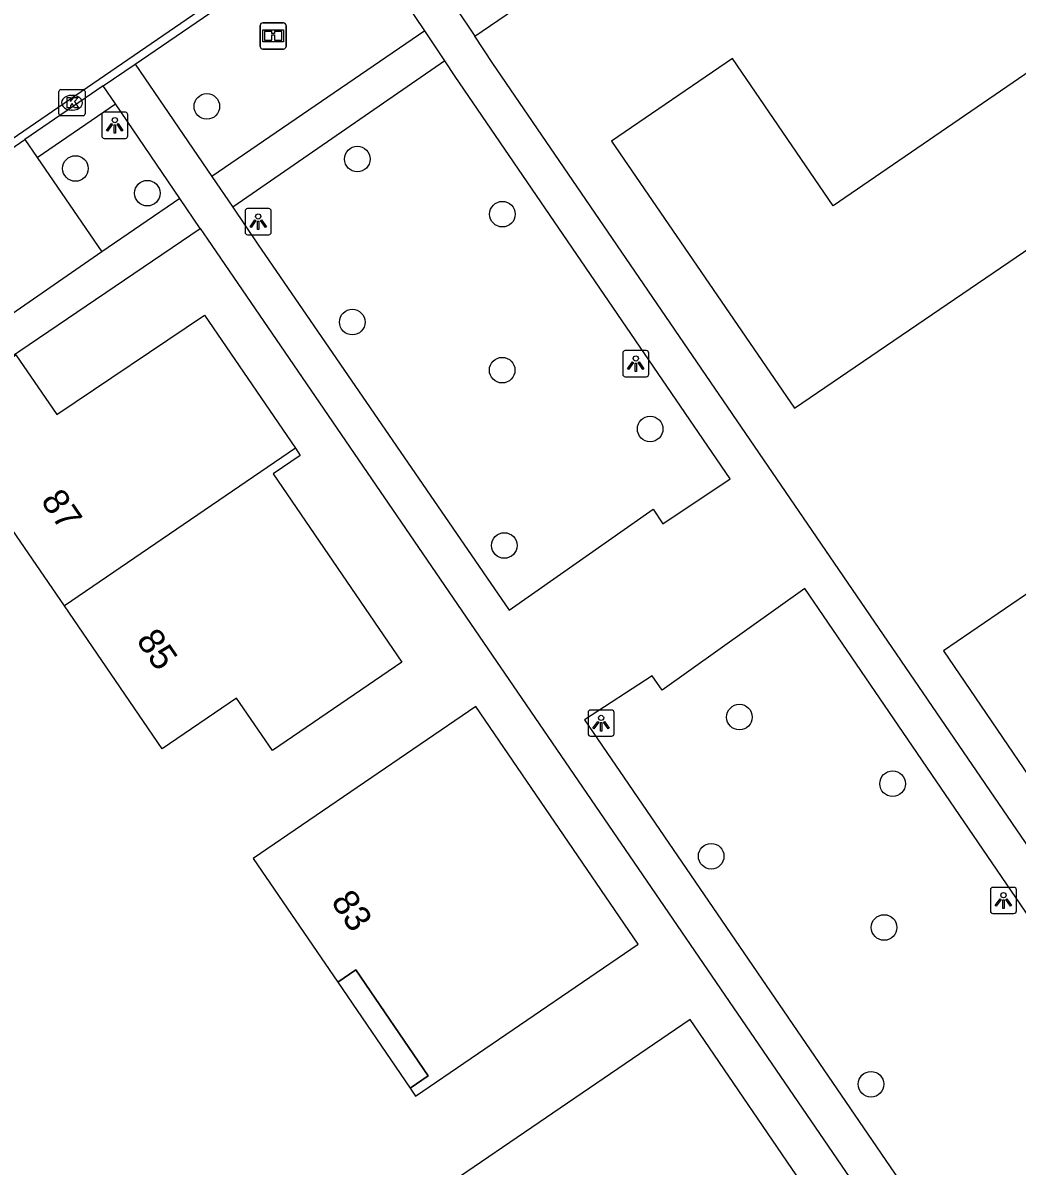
# Model space of a CAD drawing. Extents: x 155275 to 156263, y 382654 to 383635.
# Drawn here: x 155650.25 to 155688.24, y 383396.34 to 383440.05 of the extents above; entities that cross this region are included whole.
import ezdxf

# ---------------------------------------------------------------- set-up
doc = ezdxf.new("R2010")
doc.units = 0
for name, color, linetype in [('IMGEO_Boom', 7, 'Continuous'), ('IMGEO_Informatiebord', 7, 'Continuous'), ('IMGEO_Kolk', 7, 'Continuous'), ('IMGEO_Lichtpunt', 7, 'Continuous'), ('IMGEO_Pand', 7, 'Continuous'), ('IMGEO_Pand_nummerreeks', 7, 'Continuous'), ('IMGEO_Pand_overbouw', 7, 'Continuous'), ('IMGEO_Parkeervlak_open', 7, 'Continuous'), ('IMGEO_Rijbaan_lokaal_open', 7, 'Continuous'), ('IMGEO_Voetpad_open', 7, 'Continuous')]:
    doc.layers.add(name, color=color, linetype=linetype)

msp = doc.modelspace()

# ---------------------------------------------------------------- linework, layer by layer
at = {"layer": 'IMGEO_Boom'}
for centre in [(155657.28, 383436.854), (155663.029, 383434.841), (155652.258, 383434.481), (155655.004, 383433.537), (155668.574, 383432.733), (155662.836, 383428.609), (155668.566, 383426.77), (155674.22, 383424.522), (155668.647, 383420.068), (155677.633, 383413.507), (155683.485, 383410.961), (155676.553, 383408.188), (155683.161, 383405.464), (155682.661, 383399.471)]:
    msp.add_circle(centre, 0.489, dxfattribs=at)
at = {"layer": 'IMGEO_Informatiebord'}
for p, q in [((155659.416, 383440.048), (155660.206, 383440.048)), ((155660.206, 383440.048), (155659.416, 383440.048)), ((155659.316, 383439.148), (155659.316, 383439.948)), ((155659.316, 383439.948), (155659.316, 383439.148)), ((155660.306, 383439.948), (155660.306, 383439.148)), ((155660.306, 383439.148), (155660.306, 383439.948)), ((155660.206, 383439.048), (155659.416, 383439.048)), ((155659.416, 383439.048), (155660.206, 383439.048))]:
    msp.add_line(p, q, dxfattribs=at)
for points in [[(155659.417, 383439.78), (155660.205, 383439.78), (155660.205, 383439.316), (155659.417, 383439.316), (155659.417, 383439.78)], [(155659.482, 383439.715), (155659.482, 383439.381), (155659.757, 383439.381), (155659.758, 383439.594), (155659.862, 383439.595), (155659.863, 383439.381), (155660.14, 383439.381), (155660.14, 383439.715), (155659.864, 383439.715), (155659.864, 383439.635), (155659.758, 383439.635), (155659.758, 383439.715), (155659.482, 383439.715)]]:
    msp.add_lwpolyline(points, dxfattribs=at)
for centre, start, end in [((155659.416, 383439.948), 90, 180), ((155659.416, 383439.948), 90, 180), ((155660.206, 383439.948), 0, 90), ((155660.206, 383439.948), 360, 90), ((155659.416, 383439.148), 180, 270), ((155659.416, 383439.148), 180, 270), ((155660.206, 383439.148), 270, 0), ((155660.206, 383439.148), 270, 0)]:
    msp.add_arc(centre, 0.1, start, end, dxfattribs=at)
at = {"layer": 'IMGEO_Kolk'}
for p, q in [((155651.625, 383436.569), (155651.625, 383437.421)), ((155651.7, 383437.495), (155652.552, 383437.495)), ((155652.626, 383437.421), (155652.626, 383436.569)), ((155652.113, 383437.275), (155652.138, 383437.275)), ((155652.552, 383436.495), (155651.7, 383436.495)), ((155652.136, 383436.715), (155652.111, 383436.715))]:
    msp.add_line(p, q, dxfattribs=at)
for points in [[(155651.625, 383436.569), (155651.625, 383437.421)], [(155651.7, 383437.495), (155652.552, 383437.495)], [(155652.626, 383437.421), (155652.626, 383436.569)], [(155651.946, 383437.195), (155652.069, 383437.195), (155652.069, 383437.044), (155652.199, 383437.195), (155652.363, 383437.195), (155652.217, 383437.044), (155652.37, 383436.795), (155652.218, 383436.795), (155652.133, 383436.959), (155652.069, 383436.892), (155652.069, 383436.795), (155651.946, 383436.795), (155651.946, 383437.195)], [(155652.552, 383436.495), (155651.7, 383436.495)]]:
    msp.add_lwpolyline(points, dxfattribs=at)
for centre, start, end in [((155651.702, 383437.419), 91.552, 178.448), ((155651.702, 383437.419), 91.552, 178.448), ((155652.55, 383437.419), 1.552, 88.448), ((155652.55, 383437.419), 1.552, 88.448), ((155651.702, 383436.571), 181.552, 268.448), ((155651.702, 383436.571), 181.552, 268.448), ((155652.55, 383436.571), 271.552, 358.448), ((155652.55, 383436.571), 271.552, 358.448)]:
    msp.add_arc(centre, 0.0765, start, end, dxfattribs=at)
for centre, major_axis, ratio, start_param, end_param in [((155652.112, 383436.995), (-0.387, 0.002), 0.722429, 4.712389, 7.853982), ((155652.137, 383436.995), (-0.39, 0.002), 0.717154, 1.570796, 4.712389)]:
    msp.add_ellipse(centre, major_axis=major_axis, ratio=ratio, start_param=start_param, end_param=end_param, dxfattribs=at)
at = {"layer": 'IMGEO_Lichtpunt'}
for p, q in [((155653.264, 383436.533), (155653.264, 383435.726)), ((155653.264, 383436.533), (155653.264, 383435.726)), ((155654.166, 383436.628), (155653.358, 383436.628)), ((155654.166, 383436.628), (155653.358, 383436.628)), ((155654.26, 383435.726), (155654.26, 383436.533)), ((155654.26, 383435.726), (155654.26, 383436.533)), ((155653.358, 383435.632), (155654.166, 383435.632)), ((155653.358, 383435.632), (155654.166, 383435.632)), ((155658.743, 383432.85), (155658.743, 383432.043)), ((155658.743, 383432.85), (155658.743, 383432.043)), ((155659.645, 383432.945), (155658.837, 383432.945)), ((155659.645, 383432.945), (155658.837, 383432.945)), ((155659.739, 383432.043), (155659.739, 383432.85)), ((155659.739, 383432.043), (155659.739, 383432.85)), ((155658.837, 383431.949), (155659.645, 383431.949)), ((155658.837, 383431.949), (155659.645, 383431.949)), ((155673.172, 383427.421), (155673.172, 383426.614)), ((155673.172, 383427.421), (155673.172, 383426.614)), ((155674.074, 383427.516), (155673.266, 383427.516)), ((155674.074, 383427.516), (155673.266, 383427.516)), ((155674.168, 383426.614), (155674.168, 383427.421)), ((155674.168, 383426.614), (155674.168, 383427.421)), ((155673.266, 383426.52), (155674.074, 383426.52)), ((155673.266, 383426.52), (155674.074, 383426.52)), ((155672.75, 383413.775), (155671.942, 383413.775)), ((155672.75, 383413.775), (155671.942, 383413.775)), ((155671.848, 383413.68), (155671.848, 383412.873)), ((155671.848, 383413.68), (155671.848, 383412.873)), ((155672.844, 383412.873), (155672.844, 383413.68)), ((155672.844, 383412.873), (155672.844, 383413.68)), ((155671.942, 383412.779), (155672.75, 383412.779)), ((155671.942, 383412.779), (155672.75, 383412.779)), ((155687.221, 383406.901), (155687.221, 383406.094)), ((155687.221, 383406.901), (155687.221, 383406.094)), ((155688.123, 383406.996), (155687.315, 383406.996)), ((155688.123, 383406.996), (155687.315, 383406.996)), ((155688.217, 383406.094), (155688.217, 383406.901)), ((155688.217, 383406.094), (155688.217, 383406.901)), ((155687.315, 383406), (155688.123, 383406)), ((155687.315, 383406), (155688.123, 383406))]:
    msp.add_line(p, q, dxfattribs=at)
for points in [[(155653.638, 383436.197), (155653.677, 383436.169), (155653.489, 383435.907), (155653.451, 383435.934), (155653.638, 383436.197)], [(155653.74, 383436.149), (155653.787, 383436.149), (155653.787, 383435.827), (155653.74, 383435.827), (155653.74, 383436.149)], [(155653.85, 383436.169), (155653.888, 383436.196), (155654.075, 383435.934), (155654.036, 383435.906), (155653.85, 383436.169)], [(155659.117, 383432.514), (155659.156, 383432.486), (155658.968, 383432.224), (155658.93, 383432.251), (155659.117, 383432.514)], [(155659.219, 383432.466), (155659.266, 383432.466), (155659.266, 383432.144), (155659.219, 383432.144), (155659.219, 383432.466)], [(155659.329, 383432.486), (155659.367, 383432.513), (155659.554, 383432.251), (155659.515, 383432.223), (155659.329, 383432.486)], [(155673.546, 383427.085), (155673.585, 383427.057), (155673.397, 383426.795), (155673.359, 383426.822), (155673.546, 383427.085)], [(155673.648, 383427.037), (155673.695, 383427.037), (155673.695, 383426.715), (155673.648, 383426.715), (155673.648, 383427.037)], [(155673.758, 383427.057), (155673.796, 383427.084), (155673.983, 383426.822), (155673.944, 383426.794), (155673.758, 383427.057)], [(155672.222, 383413.344), (155672.261, 383413.316), (155672.073, 383413.054), (155672.035, 383413.081), (155672.222, 383413.344)], [(155672.434, 383413.316), (155672.472, 383413.343), (155672.659, 383413.081), (155672.62, 383413.053), (155672.434, 383413.316)], [(155672.324, 383413.296), (155672.371, 383413.296), (155672.371, 383412.974), (155672.324, 383412.974), (155672.324, 383413.296)], [(155687.595, 383406.565), (155687.634, 383406.537), (155687.446, 383406.275), (155687.408, 383406.302), (155687.595, 383406.565)], [(155687.697, 383406.517), (155687.744, 383406.517), (155687.744, 383406.195), (155687.697, 383406.195), (155687.697, 383406.517)], [(155687.807, 383406.537), (155687.845, 383406.564), (155688.032, 383406.302), (155687.993, 383406.274), (155687.807, 383406.537)]]:
    msp.add_lwpolyline(points, dxfattribs=at)
for centre in [(155653.763, 383436.331), (155659.242, 383432.648), (155673.671, 383427.219), (155672.347, 383413.478), (155687.72, 383406.699)]:
    msp.add_circle(centre, 0.0994, dxfattribs=at)
for centre, start, end in [((155653.358, 383436.533), 90, 180), ((155653.358, 383436.533), 90, 180), ((155654.166, 383436.533), 0, 90), ((155654.166, 383436.533), 0, 90), ((155653.358, 383435.726), 180, 270), ((155653.358, 383435.726), 180, 270), ((155654.166, 383435.726), 270, 0), ((155654.166, 383435.726), 270, 360), ((155658.837, 383432.85), 90, 180), ((155658.837, 383432.85), 90, 180), ((155659.645, 383432.85), 0, 90), ((155659.645, 383432.85), 0, 90), ((155658.837, 383432.043), 180, 270), ((155658.837, 383432.043), 180, 270), ((155659.645, 383432.043), 270, 0), ((155659.645, 383432.043), 270, 360), ((155673.266, 383427.421), 90, 180), ((155673.266, 383427.421), 90, 180), ((155674.074, 383427.421), 0, 90), ((155674.074, 383427.421), 0, 90), ((155673.266, 383426.614), 180, 270), ((155673.266, 383426.614), 180, 270), ((155674.074, 383426.614), 270, 0), ((155674.074, 383426.614), 270, 360), ((155671.942, 383413.68), 90, 180), ((155671.942, 383413.68), 90, 180), ((155672.75, 383413.68), 0, 90), ((155672.75, 383413.68), 0, 90), ((155671.942, 383412.873), 180, 270), ((155671.942, 383412.873), 180, 270), ((155672.75, 383412.873), 270, 0), ((155672.75, 383412.873), 270, 360), ((155687.315, 383406.901), 90, 180), ((155687.315, 383406.901), 90, 180), ((155688.123, 383406.901), 0, 90), ((155688.123, 383406.901), 0, 90), ((155687.315, 383406.094), 180, 270), ((155687.315, 383406.094), 180, 270), ((155688.123, 383406.094), 270, 0), ((155688.123, 383406.094), 270, 360)]:
    msp.add_arc(centre, 0.0946, start, end, dxfattribs=at)
at = {"layer": 'IMGEO_Pand'}
for points in [[(155697.156, 383442.397), (155693.23, 383439.71), (155692.487, 383440.78), (155692.1, 383440.515), (155689.226, 383438.545), (155681.21, 383433.051), (155677.369, 383438.682), (155672.745, 383435.523), (155679.736, 383425.316), (155699.592, 383438.854), (155697.156, 383442.397)], [(155651.839, 383417.758), (155649.396, 383421.329), (155646.571, 383419.417), (155643.961, 383423.23), (155649.985, 383427.353), (155651.544, 383425.076), (155657.196, 383428.869), (155660.665, 383423.782)], [(155697.78, 383427.86), (155693.811, 383425.078), (155695.35, 383422.822), (155685.435, 383416.043), (155688.912, 383410.928), (155702.862, 383420.429), (155697.78, 383427.86)], [(155660.665, 383423.782), (155660.852, 383423.507), (155659.82, 383422.803), (155664.727, 383415.607), (155659.785, 383412.236), (155658.413, 383414.231), (155655.578, 383412.294), (155651.839, 383417.758)], [(155660.665, 383423.782), (155651.839, 383417.758)], [(155659.053, 383408.1), (155662.279, 383403.377), (155662.968, 383403.848), (155665.736, 383399.795), (155665.047, 383399.324), (155665.255, 383399.019), (155673.759, 383404.826), (155667.557, 383413.907), (155659.053, 383408.1)], [(155675.749, 383401.941), (155660.887, 383391.796), (155664.262, 383386.851), (155672.109, 383392.206), (155673.358, 383390.385), (155680.373, 383395.166), (155675.749, 383401.941)]]:
    msp.add_lwpolyline(points, dxfattribs=at)
at = {"layer": 'IMGEO_Pand_overbouw'}
msp.add_lwpolyline([(155662.279, 383403.377), (155665.047, 383399.324), (155665.736, 383399.795), (155662.968, 383403.848)], close=True, dxfattribs=at)
at = {"layer": 'IMGEO_Parkeervlak_open'}
msp.add_lwpolyline([(155650.792, 383434.904), (155653.267, 383431.289)], dxfattribs=at)
at = {"layer": 'IMGEO_Rijbaan_lokaal_open'}
for points in [[(155721.44, 383484.524), (155696.637, 383467.612), (155658.271, 383441.395), (155603.126, 383403.562)], [(155654.542, 383438.474), (155658.439, 383441.147), (155662.707, 383444.065)], [(155653.319, 383437.636), (155654.542, 383438.474)], [(155653.319, 383437.636), (155650.327, 383435.584)], [(155646.233, 383432.776), (155650.327, 383435.584)]]:
    msp.add_lwpolyline(points, dxfattribs=at)
at = {"layer": 'IMGEO_Voetpad_open'}
for points in [[(155667.515, 383439.536), (155686.888, 383452.74), (155689.573, 383454.56)], [(155665.605, 383439.742), (155662.707, 383444.065)], [(155666.824, 383440.579), (155667.515, 383439.536)], [(155665.605, 383439.742), (155657.468, 383434.175)], [(155666.371, 383438.6), (155665.605, 383439.742)], [(155718.509, 383364.995), (155691.786, 383403.993), (155668.209, 383438.49), (155667.515, 383439.536)], [(155654.542, 383438.474), (155657.468, 383434.175)], [(155666.371, 383438.6), (155658.27, 383432.997)], [(155658.27, 383432.997), (155659.219, 383431.603), (155668.829, 383417.591), (155674.334, 383421.454), (155674.699, 383420.892), (155677.272, 383422.615), (155666.772, 383438.002), (155666.371, 383438.6)], [(155653.784, 383436.951), (155653.319, 383437.636)], [(155650.792, 383434.904), (155653.784, 383436.951)], [(155656.244, 383433.33), (155653.784, 383436.951)], [(155650.327, 383435.584), (155650.792, 383434.904)], [(155657.468, 383434.175), (155658.27, 383432.997)], [(155656.244, 383433.33), (155653.267, 383431.289)], [(155657.022, 383432.185), (155656.244, 383433.33)], [(155634.905, 383417.186), (155657.022, 383432.185)], [(155657.022, 383432.185), (155657.299, 383431.777), (155706.87, 383359.32), (155707.917, 383357.778)], [(155653.267, 383431.289), (155649.149, 383428.449)], [(155671.715, 383413.396), (155689.641, 383387.16), (155697.682, 383392.701), (155680.127, 383418.418), (155674.678, 383414.539), (155674.299, 383415.086), (155671.715, 383413.396)]]:
    msp.add_lwpolyline(points, dxfattribs=at)

# ---------------------------------------------------------------- texts
at = {"layer": 'IMGEO_Pand_nummerreeks'}
for s, rotation, p in [('87', 304.3816, (155650.908, 383421.776)), ('85', 304.3816, (155654.559, 383416.439)), ('83', 304.1366, (155661.999, 383406.452))]:
    msp.add_text(s, height=1, rotation=rotation, dxfattribs=at).set_placement(p)

doc.saveas('drawing.dxf')
